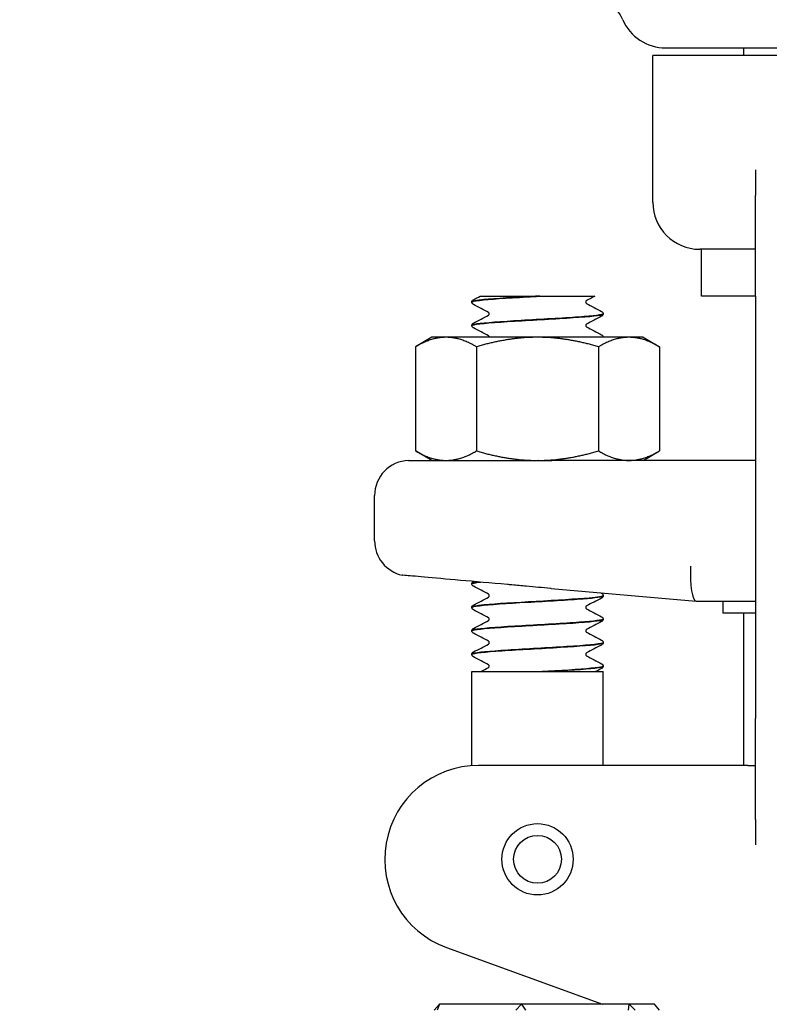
# Model space of a CAD drawing. Header units: inches. Extents: x 24 to 1128, y -94 to 748.
# Tile 384 of 546: x 707.29 to 709.29, y 261.05 to 263.67. Entities that reach past the tile are written whole.
import ezdxf

# ---------------------------------------------------------------- set-up
doc = ezdxf.new("R2010")
doc.units = ezdxf.units.IN
doc.header["$LTSCALE"] = 32
doc.header["$MEASUREMENT"] = 0
doc.layers.add('Visible (ANSI)', color=7, linetype='Continuous', lineweight=30)

msp = doc.modelspace()

# ---------------------------------------------------------------- linework, layer by layer
at = {"layer": 'Visible (ANSI)'}
for p, q in [((709.01201, 263.59937), (710.1787, 263.59937)), ((709.22033, 263.57937), (709.22033, 263.59937)), ((708.97783, 263.18787), (708.97783, 263.57937)), ((709.46418, 263.57937), (708.97783, 263.57937)), ((709.25158, 263.27455), (709.25158, 263.20647)), ((709.25158, 262.93787), (709.25158, 263.20647)), ((709.25158, 263.06287), (709.10283, 263.06287)), ((709.10783, 262.93787), (709.10783, 263.06287)), ((708.51733, 262.93787), (708.58442, 262.93787)), ((708.58442, 262.93787), (708.66535, 262.93787)), ((708.67626, 262.93787), (708.66535, 262.93787)), ((708.67626, 262.93787), (708.75705, 262.93787)), ((708.75705, 262.93787), (708.82343, 262.93787)), ((709.25158, 262.93787), (709.10783, 262.93787)), ((709.25158, 262.93787), (709.25158, 261.81287)), ((708.49533, 262.9219), (708.49533, 262.92252)), ((708.84533, 262.89062), (708.84533, 262.89124)), ((708.49533, 262.85933), (708.49533, 262.85995)), ((708.38883, 262.82837), (708.34528, 262.80323)), ((708.42654, 262.82837), (708.38883, 262.82837)), ((708.67033, 262.82837), (708.42654, 262.82837)), ((708.91411, 262.82837), (708.67033, 262.82837)), ((708.84533, 262.82837), (708.84533, 262.82867)), ((708.95183, 262.82837), (708.91411, 262.82837)), ((708.95183, 262.82837), (708.99538, 262.80323)), ((708.34528, 262.80323), (708.34528, 262.52552)), ((708.5078, 262.80323), (708.5078, 262.52552)), ((708.83285, 262.80323), (708.83285, 262.52552)), ((708.99538, 262.80323), (708.99538, 262.52552)), ((708.38883, 262.50037), (708.34528, 262.52552)), ((708.95183, 262.50037), (708.99538, 262.52552)), ((708.38883, 262.50037), (708.42654, 262.50037)), ((708.42654, 262.50037), (708.67033, 262.50037)), ((708.51784, 262.50021), (708.51816, 262.50037)), ((708.67033, 262.50037), (708.7087, 262.50037)), ((708.67306, 262.50037), (708.67172, 262.5003)), ((708.68323, 262.50033), (708.68395, 262.50037)), ((709.25158, 262.50037), (708.7087, 262.50037)), ((708.23608, 262.28628), (708.23608, 262.40662)), ((708.49533, 262.17115), (708.49533, 262.17177)), ((708.49954, 262.1778), (708.49966, 262.17787)), ((708.70675, 262.1592), (709.09316, 262.12539)), ((708.84533, 262.13987), (708.84533, 262.14049)), ((709.09333, 262.12537), (709.09316, 262.12539)), ((709.09333, 262.12537), (709.25158, 262.12537)), ((709.16408, 262.12537), (709.16408, 262.09412)), ((708.49533, 262.10858), (708.49533, 262.1092)), ((709.16408, 262.09412), (709.25158, 262.09412)), ((709.22033, 261.68787), (709.22033, 262.09412)), ((708.84533, 262.0773), (708.84533, 262.07792)), ((708.49533, 262.04602), (708.49533, 262.04664)), ((708.84533, 262.01474), (708.84533, 262.01536)), ((708.49533, 261.98346), (708.49533, 261.98408)), ((708.49533, 261.93787), (708.84533, 261.93787)), ((708.49533, 261.68724), (708.49533, 261.93787)), ((708.69377, 261.93787), (708.68291, 261.93787)), ((708.84533, 261.95218), (708.84533, 261.9528)), ((708.84533, 261.68787), (708.84533, 261.93787)), ((709.25158, 261.54428), (709.25158, 261.81287)), ((709.04641, 261.68787), (708.51315, 261.68787)), ((709.23123, 261.68787), (709.04641, 261.68787)), ((709.23123, 261.68787), (709.25158, 261.68787)), ((709.25158, 261.54428), (709.25158, 261.47619)), ((708.42764, 261.20295), (708.84341, 261.05162)), ((708.39514, 261.036), (708.40887, 261.05162)), ((708.40887, 261.05162), (708.40304, 261.036)), ((708.62782, 261.05162), (708.40887, 261.05162)), ((708.61233, 261.036), (708.62782, 261.05162)), ((708.62782, 261.05162), (708.6387, 261.036)), ((708.91427, 261.05162), (708.62782, 261.05162)), ((708.91252, 261.036), (708.91427, 261.05162)), ((708.91427, 261.05162), (708.93099, 261.036)), ((708.98178, 261.05162), (708.91427, 261.05162)), ((708.99552, 261.036), (708.98178, 261.05162))]:
    msp.add_line(p, q, dxfattribs=at)
for radius in [0.095, 0.06375]:
    msp.add_circle((708.67033, 261.43787), radius, dxfattribs=at)
for centre, radius, start, end in [((699.83664, 268.06287), 7.8625, 315.882405, 349.465364), ((708.78283, 263.62437), 0.125, 23.57818, 90), ((709.01196, 263.72437), 0.125, 203.57818, 270), ((709.10283, 263.18787), 0.125, 180, 270), ((708.32983, 262.40662), 0.09375, 91.88915, 180), ((708.32983, 262.28628), 0.09375, 180, 257.63495), ((708.51315, 261.43787), 0.25, 90, 250)]:
    msp.add_arc(centre, radius, start, end, dxfattribs=at)
msp.add_ellipse((709.09743, 262.21912), major_axis=(0.00409, 0.09375), ratio=0.2058405, start_param=1.5797833, end_param=3.1326057, dxfattribs=at)
for points, knots in [([(708.66535, 262.93787), (708.61111, 262.93479), (708.55828, 262.9317), (708.5271, 262.92861), (708.50659, 262.92658), (708.49576, 262.92455), (708.4956, 262.92252)], [0.0284489, 0.0284489, 0.0284489, 0.0284489, 0.9586618, 0.9586618, 0.9586618, 1.5707963, 1.5707963, 1.5707963, 1.5707963]), ([(708.49565, 262.92187), (708.4956, 262.92349), (708.50229, 262.92512), (708.51564, 262.92674), (708.54081, 262.9298), (708.5891, 262.93287), (708.64225, 262.93593), (708.65348, 262.93658), (708.66489, 262.93723), (708.67626, 262.93787)], [-7.8566906, -7.8566906, -7.8566906, -7.8566906, -7.3674505, -7.3674505, -7.3674505, -6.4443529, -6.4443529, -6.4443529, -6.2492664, -6.2492664, -6.2492664, -6.2492664]), ([(708.49533, 262.92254), (708.49539, 262.92382), (708.49587, 262.92502), (708.49697, 262.92668), (708.49756, 262.92723), (708.4986, 262.92803), (708.49908, 262.92831), (708.49954, 262.92855)], [0, 0, 0, 0, 0.017960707, 0.017960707, 0.035135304, 0.035135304, 0.051182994, 0.051182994, 0.051182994, 0.051182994]), ([(708.49954, 262.91586), (708.49882, 262.91624), (708.49806, 262.91669), (708.49682, 262.91798), (708.49638, 262.91854), (708.49565, 262.92), (708.49537, 262.92092), (708.49533, 262.92187)], [0, 0, 0, 0, 0.024898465, 0.024898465, 0.037820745, 0.037820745, 0.051208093, 0.051208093, 0.051208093, 0.051208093]), ([(708.80079, 262.92598), (708.80073, 262.92594), (708.80055, 262.92583), (708.80004, 262.9253), (708.79973, 262.92491), (708.7992, 262.92377), (708.79899, 262.923), (708.79899, 262.92221)], [0.008751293, 0.008751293, 0.008751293, 0.008751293, 0.024017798, 0.024017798, 0.03673453, 0.03673453, 0.049915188, 0.049915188, 0.049915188, 0.049915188]), ([(708.79899, 262.92221), (708.79899, 262.921), (708.7995, 262.91988), (708.80029, 262.9188), (708.80057, 262.91859), (708.80078, 262.91844), (708.80081, 262.91842), (708.80081, 262.91842)], [0, 0, 0, 0, 0.02017106, 0.02017106, 0.036592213, 0.036592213, 0.045399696, 0.045399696, 0.045399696, 0.045399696]), ([(708.49554, 262.85931), (708.49542, 262.86018), (708.49727, 262.86105), (708.50122, 262.86192), (708.51552, 262.86509), (708.55703, 262.86825), (708.60914, 262.87142), (708.66008, 262.87451), (708.71986, 262.87761), (708.76549, 262.8807), (708.81091, 262.88378), (708.84125, 262.88686), (708.84492, 262.88994), (708.84519, 262.89016), (708.84532, 262.89039), (708.84531, 262.89062)], [-14.139876, -14.139876, -14.139876, -14.139876, -13.877024, -13.877024, -13.877024, -12.9235543, -12.9235543, -12.9235543, -11.9914333, -11.9914333, -11.9914333, -11.0635915, -11.0635915, -11.0635915, -10.9955743, -10.9955743, -10.9955743, -10.9955743]), ([(708.84532, 262.89126), (708.84536, 262.88829), (708.82075, 262.88531), (708.78002, 262.88234), (708.73781, 262.87926), (708.6793, 262.87618), (708.62683, 262.87309), (708.57437, 262.87001), (708.5292, 262.86693), (708.50855, 262.86385), (708.49985, 262.86255), (708.49559, 262.86125), (708.49565, 262.85995)], [4.70968, 4.70968, 4.70968, 4.70968, 5.6057508, 5.6057508, 5.6057508, 6.5343927, 6.5343927, 6.5343927, 7.4627822, 7.4627822, 7.4627822, 7.8539816, 7.8539816, 7.8539816, 7.8539816]), ([(708.54166, 262.89093), (708.54166, 262.89213), (708.54116, 262.89325), (708.54037, 262.89433), (708.54008, 262.89454), (708.53988, 262.89469), (708.53984, 262.89471), (708.53984, 262.89471)], [0, 0, 0, 0, 0.02017106, 0.02017106, 0.036592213, 0.036592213, 0.045399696, 0.045399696, 0.045399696, 0.045399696]), ([(708.53987, 262.88715), (708.53993, 262.88719), (708.5401, 262.8873), (708.54061, 262.88784), (708.54092, 262.88822), (708.54146, 262.88936), (708.54166, 262.89014), (708.54166, 262.89093)], [0.008751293, 0.008751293, 0.008751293, 0.008751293, 0.024017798, 0.024017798, 0.03673453, 0.03673453, 0.049915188, 0.049915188, 0.049915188, 0.049915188]), ([(708.84112, 262.89727), (708.84183, 262.89689), (708.8426, 262.89644), (708.84384, 262.89516), (708.84428, 262.89459), (708.84501, 262.89314), (708.84528, 262.89221), (708.84533, 262.89126)], [0, 0, 0, 0, 0.024898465, 0.024898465, 0.037820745, 0.037820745, 0.051208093, 0.051208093, 0.051208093, 0.051208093]), ([(708.84533, 262.89059), (708.84527, 262.88931), (708.84479, 262.88811), (708.84369, 262.88645), (708.84309, 262.88591), (708.84205, 262.8851), (708.84158, 262.88482), (708.84112, 262.88458)], [0, 0, 0, 0, 0.017960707, 0.017960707, 0.035135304, 0.035135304, 0.051182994, 0.051182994, 0.051182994, 0.051182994]), ([(708.49533, 262.85998), (708.49539, 262.86126), (708.49587, 262.86246), (708.49697, 262.86412), (708.49756, 262.86466), (708.4986, 262.86547), (708.49908, 262.86575), (708.49954, 262.86599)], [0, 0, 0, 0, 0.017960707, 0.017960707, 0.035135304, 0.035135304, 0.051182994, 0.051182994, 0.051182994, 0.051182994]), ([(708.49954, 262.8533), (708.49882, 262.85368), (708.49806, 262.85413), (708.49682, 262.85541), (708.49638, 262.85598), (708.49565, 262.85743), (708.49537, 262.85836), (708.49533, 262.85931)], [0, 0, 0, 0, 0.024898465, 0.024898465, 0.037820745, 0.037820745, 0.051208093, 0.051208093, 0.051208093, 0.051208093]), ([(708.80079, 262.86342), (708.80073, 262.86338), (708.80055, 262.86327), (708.80004, 262.86273), (708.79973, 262.86235), (708.7992, 262.86121), (708.79899, 262.86043), (708.79899, 262.85964)], [0.008751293, 0.008751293, 0.008751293, 0.008751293, 0.024017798, 0.024017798, 0.03673453, 0.03673453, 0.049915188, 0.049915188, 0.049915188, 0.049915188]), ([(708.79899, 262.85964), (708.79899, 262.85844), (708.7995, 262.85732), (708.80029, 262.85624), (708.80057, 262.85603), (708.80078, 262.85588), (708.80081, 262.85586), (708.80081, 262.85586)], [0, 0, 0, 0, 0.02017106, 0.02017106, 0.036592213, 0.036592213, 0.045399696, 0.045399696, 0.045399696, 0.045399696]), ([(708.54166, 262.82837), (708.54166, 262.82958), (708.54116, 262.83069), (708.54037, 262.83177), (708.54008, 262.83198), (708.53988, 262.83213), (708.53984, 262.83215), (708.53984, 262.83215)], [0.000064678, 0.000064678, 0.000064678, 0.000064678, 0.02017106, 0.02017106, 0.036592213, 0.036592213, 0.045399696, 0.045399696, 0.045399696, 0.045399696]), ([(708.84112, 262.83471), (708.84183, 262.83433), (708.8426, 262.83388), (708.84384, 262.83259), (708.84428, 262.83203), (708.84501, 262.83057), (708.84528, 262.82965), (708.84533, 262.8287)], [0, 0, 0, 0, 0.024898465, 0.024898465, 0.037820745, 0.037820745, 0.051208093, 0.051208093, 0.051208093, 0.051208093]), ([(708.32674, 262.50032), (708.32674, 262.50032), (708.32789, 262.50032), (708.33558, 262.50032), (708.34709, 262.50031), (708.38468, 262.50029), (708.41267, 262.50027), (708.47041, 262.50024), (708.49672, 262.50022), (708.54857, 262.50019), (708.57333, 262.50017), (708.59879, 262.50015)], [1.2366721, 1.2366721, 1.2366721, 1.2366721, 1.3621369, 1.3621369, 1.6526244, 1.6526244, 1.9961754, 1.9961754, 2.2345824, 2.2345824, 2.4334495, 2.4334495, 2.4334495, 2.4334495]), ([(708.59879, 262.50015), (708.60158, 262.50015), (708.60437, 262.50015), (708.61684, 262.50015), (708.62653, 262.50017), (708.65132, 262.50023), (708.66643, 262.50028), (708.68997, 262.50035), (708.69835, 262.50037), (708.70739, 262.50037), (708.70805, 262.50037), (708.7087, 262.50037)], [0.04807073, 0.04807073, 0.04807073, 0.04807073, 0.06985523, 0.06985523, 0.14510353, 0.14510353, 0.26153365, 0.26153365, 0.32575457, 0.32575457, 0.3307654, 0.3307654, 0.3307654, 0.3307654]), ([(708.59009, 262.16986), (708.54548, 262.17381), (708.50302, 262.17757), (708.42734, 262.18427), (708.39481, 262.18716), (708.34404, 262.19166), (708.32626, 262.19324), (708.31218, 262.19449), (708.30975, 262.19471), (708.30975, 262.19471)], [0, 0, 0, 0, 0.3480138, 0.3480138, 0.6950932, 0.6950932, 1.0409541, 1.0409541, 1.2230225, 1.2230225, 1.2230225, 1.2230225]), ([(708.49533, 262.17179), (708.49539, 262.17307), (708.49587, 262.17427), (708.49697, 262.17593), (708.49756, 262.17648), (708.4986, 262.17728), (708.49908, 262.17756), (708.49954, 262.1778)], [0, 0, 0, 0, 0.017960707, 0.017960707, 0.035135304, 0.035135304, 0.051182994, 0.051182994, 0.051182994, 0.051182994]), ([(708.49954, 262.16511), (708.49882, 262.16549), (708.49806, 262.16594), (708.49682, 262.16723), (708.49638, 262.16779), (708.49565, 262.16925), (708.49537, 262.17017), (708.49533, 262.17112)], [0, 0, 0, 0, 0.024898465, 0.024898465, 0.037820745, 0.037820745, 0.051208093, 0.051208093, 0.051208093, 0.051208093]), ([(708.54166, 262.14018), (708.54166, 262.14138), (708.54116, 262.1425), (708.54037, 262.14358), (708.54008, 262.14379), (708.53988, 262.14394), (708.53984, 262.14396), (708.53984, 262.14396)], [0, 0, 0, 0, 0.02017106, 0.02017106, 0.036592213, 0.036592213, 0.045399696, 0.045399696, 0.045399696, 0.045399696]), ([(708.70675, 262.1592), (708.70619, 262.15925), (708.70563, 262.15929), (708.68345, 262.16124), (708.66189, 262.16328), (708.62756, 262.16647), (708.61475, 262.16765), (708.59802, 262.16916), (708.59405, 262.16951), (708.59009, 262.16986)], [-0.00429657, -0.00429657, -0.00429657, -0.00429657, 0, 0, 0.16568567, 0.16568567, 0.26480212, 0.26480212, 0.29565933, 0.29565933, 0.29565933, 0.29565933]), ([(708.84112, 262.14652), (708.84183, 262.14614), (708.8426, 262.14569), (708.84384, 262.14441), (708.84428, 262.14384), (708.84501, 262.14239), (708.84528, 262.14146), (708.84533, 262.14051)], [0, 0, 0, 0, 0.024898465, 0.024898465, 0.037820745, 0.037820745, 0.051208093, 0.051208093, 0.051208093, 0.051208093]), ([(708.84512, 262.14051), (708.845, 262.13828), (708.83192, 262.13606), (708.80764, 262.13383), (708.77421, 262.13076), (708.72032, 262.12769), (708.66639, 262.12462), (708.61252, 262.12156), (708.55987, 262.11849), (708.52836, 262.11542), (708.50706, 262.11335), (708.49576, 262.11128), (708.49558, 262.1092)], [80.1079037, 80.1079037, 80.1079037, 80.1079037, 80.7792692, 80.7792692, 80.7792692, 81.7038978, 81.7038978, 81.7038978, 82.6277161, 82.6277161, 82.6277161, 83.2522053, 83.2522053, 83.2522053, 83.2522053]), ([(708.49566, 262.10856), (708.49561, 262.11018), (708.50229, 262.1118), (708.51562, 262.11343), (708.54085, 262.1165), (708.58933, 262.11957), (708.64264, 262.12264), (708.69594, 262.12571), (708.75282, 262.12878), (708.7917, 262.13186), (708.82551, 262.13453), (708.84502, 262.1372), (708.84526, 262.13987)], [-89.5380996, -89.5380996, -89.5380996, -89.5380996, -89.0490707, -89.0490707, -89.0490707, -88.1235008, -88.1235008, -88.1235008, -87.1981489, -87.1981489, -87.1981489, -86.393798, -86.393798, -86.393798, -86.393798]), ([(708.53987, 262.1364), (708.53993, 262.13644), (708.5401, 262.13655), (708.54061, 262.13709), (708.54092, 262.13747), (708.54146, 262.13861), (708.54166, 262.13939), (708.54166, 262.14018)], [0.008751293, 0.008751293, 0.008751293, 0.008751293, 0.024017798, 0.024017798, 0.03673453, 0.03673453, 0.049915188, 0.049915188, 0.049915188, 0.049915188]), ([(708.84533, 262.13984), (708.84527, 262.13856), (708.84479, 262.13736), (708.84369, 262.1357), (708.84309, 262.13516), (708.84205, 262.13435), (708.84158, 262.13407), (708.84112, 262.13383)], [0, 0, 0, 0, 0.017960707, 0.017960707, 0.035135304, 0.035135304, 0.051182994, 0.051182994, 0.051182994, 0.051182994]), ([(708.49533, 262.10923), (708.49539, 262.11051), (708.49587, 262.11171), (708.49697, 262.11337), (708.49756, 262.11391), (708.4986, 262.11472), (708.49908, 262.115), (708.49954, 262.11524)], [0, 0, 0, 0, 0.017960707, 0.017960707, 0.035135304, 0.035135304, 0.051182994, 0.051182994, 0.051182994, 0.051182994]), ([(708.49954, 262.10255), (708.49882, 262.10293), (708.49806, 262.10338), (708.49682, 262.10466), (708.49638, 262.10523), (708.49565, 262.10668), (708.49537, 262.10761), (708.49533, 262.10856)], [0, 0, 0, 0, 0.024898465, 0.024898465, 0.037820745, 0.037820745, 0.051208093, 0.051208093, 0.051208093, 0.051208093]), ([(708.80079, 262.11267), (708.80073, 262.11263), (708.80055, 262.11252), (708.80004, 262.11198), (708.79973, 262.1116), (708.7992, 262.11046), (708.79899, 262.10968), (708.79899, 262.10889)], [0.008751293, 0.008751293, 0.008751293, 0.008751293, 0.024017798, 0.024017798, 0.03673453, 0.03673453, 0.049915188, 0.049915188, 0.049915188, 0.049915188]), ([(708.79899, 262.10889), (708.79899, 262.10769), (708.7995, 262.10657), (708.80029, 262.10549), (708.80057, 262.10528), (708.80078, 262.10513), (708.80081, 262.10511), (708.80081, 262.10511)], [0, 0, 0, 0, 0.02017106, 0.02017106, 0.036592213, 0.036592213, 0.045399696, 0.045399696, 0.045399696, 0.045399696]), ([(708.49557, 262.04599), (708.49544, 262.04695), (708.49766, 262.0479), (708.50235, 262.04885), (708.51751, 262.05193), (708.55815, 262.05501), (708.60877, 262.05808), (708.65939, 262.06116), (708.7188, 262.06424), (708.7644, 262.06731), (708.80998, 262.07039), (708.84068, 262.07346), (708.84482, 262.07654), (708.84516, 262.07679), (708.84532, 262.07705), (708.8453, 262.0773)], [-95.8212849, -95.8212849, -95.8212849, -95.8212849, -95.5343789, -95.5343789, -95.5343789, -94.6072107, -94.6072107, -94.6072107, -93.6802788, -93.6802788, -93.6802788, -92.7535806, -92.7535806, -92.7535806, -92.6769833, -92.6769833, -92.6769833, -92.6769833]), ([(708.84531, 262.07795), (708.84529, 262.07503), (708.82171, 262.07211), (708.7823, 262.0692), (708.74053, 262.0661), (708.68199, 262.06301), (708.62916, 262.05992), (708.57646, 262.05683), (708.53071, 262.05375), (708.5094, 262.05066), (708.50015, 262.04932), (708.4956, 262.04798), (708.49565, 262.04664)], [86.391089, 86.391089, 86.391089, 86.391089, 87.270336, 87.270336, 87.270336, 88.2020629, 88.2020629, 88.2020629, 89.131595, 89.131595, 89.131595, 89.5353906, 89.5353906, 89.5353906, 89.5353906]), ([(708.54166, 262.07761), (708.54166, 262.07882), (708.54116, 262.07994), (708.54037, 262.08102), (708.54008, 262.08123), (708.53988, 262.08138), (708.53984, 262.0814), (708.53984, 262.0814)], [0, 0, 0, 0, 0.02017106, 0.02017106, 0.036592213, 0.036592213, 0.045399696, 0.045399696, 0.045399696, 0.045399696]), ([(708.53987, 262.07384), (708.53993, 262.07387), (708.5401, 262.07399), (708.54061, 262.07452), (708.54092, 262.07491), (708.54146, 262.07605), (708.54166, 262.07682), (708.54166, 262.07761)], [0.008751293, 0.008751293, 0.008751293, 0.008751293, 0.024017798, 0.024017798, 0.03673453, 0.03673453, 0.049915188, 0.049915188, 0.049915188, 0.049915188]), ([(708.84112, 262.08396), (708.84183, 262.08358), (708.8426, 262.08313), (708.84384, 262.08184), (708.84428, 262.08128), (708.84501, 262.07982), (708.84528, 262.0789), (708.84533, 262.07795)], [0, 0, 0, 0, 0.024898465, 0.024898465, 0.037820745, 0.037820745, 0.051208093, 0.051208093, 0.051208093, 0.051208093]), ([(708.84533, 262.07728), (708.84527, 262.076), (708.84479, 262.0748), (708.84369, 262.07314), (708.84309, 262.07259), (708.84205, 262.07179), (708.84158, 262.07151), (708.84112, 262.07127)], [0, 0, 0, 0, 0.017960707, 0.017960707, 0.035135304, 0.035135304, 0.051182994, 0.051182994, 0.051182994, 0.051182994]), ([(708.49533, 262.04667), (708.49539, 262.04795), (708.49587, 262.04915), (708.49697, 262.0508), (708.49756, 262.05135), (708.4986, 262.05215), (708.49908, 262.05243), (708.49954, 262.05268)], [0, 0, 0, 0, 0.017960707, 0.017960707, 0.035135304, 0.035135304, 0.051182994, 0.051182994, 0.051182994, 0.051182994]), ([(708.49954, 262.03999), (708.49882, 262.04036), (708.49806, 262.04082), (708.49682, 262.0421), (708.49638, 262.04266), (708.49565, 262.04412), (708.49537, 262.04504), (708.49533, 262.04599)], [0, 0, 0, 0, 0.024898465, 0.024898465, 0.037820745, 0.037820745, 0.051208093, 0.051208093, 0.051208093, 0.051208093]), ([(708.80079, 262.05011), (708.80073, 262.05007), (708.80055, 262.04996), (708.80004, 262.04942), (708.79973, 262.04904), (708.7992, 262.0479), (708.79899, 262.04712), (708.79899, 262.04633)], [0.008751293, 0.008751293, 0.008751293, 0.008751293, 0.024017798, 0.024017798, 0.03673453, 0.03673453, 0.049915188, 0.049915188, 0.049915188, 0.049915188]), ([(708.79899, 262.04633), (708.79899, 262.04512), (708.7995, 262.044), (708.80029, 262.04293), (708.80057, 262.04271), (708.80078, 262.04256), (708.80081, 262.04254), (708.80081, 262.04254)], [0, 0, 0, 0, 0.02017106, 0.02017106, 0.036592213, 0.036592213, 0.045399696, 0.045399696, 0.045399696, 0.045399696]), ([(708.49536, 261.98343), (708.49533, 261.98367), (708.49546, 261.98392), (708.49576, 261.98416), (708.49957, 261.98724), (708.53009, 261.99033), (708.57567, 261.99341), (708.62123, 261.99649), (708.68075, 261.99957), (708.7315, 262.00266), (708.78224, 262.00574), (708.82301, 262.00882), (708.83825, 262.0119), (708.84294, 262.01285), (708.84518, 262.01379), (708.84509, 262.01474)], [-102.1044703, -102.1044703, -102.1044703, -102.1044703, -102.0313957, -102.0313957, -102.0313957, -101.1024988, -101.1024988, -101.1024988, -100.173857, -100.173857, -100.173857, -99.2454675, -99.2454675, -99.2454675, -98.9601686, -98.9601686, -98.9601686, -98.9601686]), ([(708.84523, 262.01539), (708.84531, 262.01487), (708.84466, 262.01435), (708.84325, 262.01383), (708.83471, 262.01066), (708.79826, 262.0075), (708.7485, 262.00433), (708.69986, 262.00124), (708.63973, 261.99814), (708.59122, 261.99505), (708.54294, 261.99197), (708.50733, 261.98889), (708.49797, 261.98581), (708.49621, 261.98523), (708.49539, 261.98466), (708.49545, 261.98408)], [92.6742743, 92.6742743, 92.6742743, 92.6742743, 92.8312256, 92.8312256, 92.8312256, 93.7846953, 93.7846953, 93.7846953, 94.7168163, 94.7168163, 94.7168163, 95.6446581, 95.6446581, 95.6446581, 95.8185759, 95.8185759, 95.8185759, 95.8185759]), ([(708.54166, 262.01505), (708.54166, 262.01626), (708.54116, 262.01738), (708.54037, 262.01845), (708.54008, 262.01867), (708.53988, 262.01882), (708.53984, 262.01884), (708.53984, 262.01884)], [0, 0, 0, 0, 0.02017106, 0.02017106, 0.036592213, 0.036592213, 0.045399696, 0.045399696, 0.045399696, 0.045399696]), ([(708.53987, 262.01128), (708.53993, 262.01131), (708.5401, 262.01143), (708.54061, 262.01196), (708.54092, 262.01235), (708.54146, 262.01348), (708.54166, 262.01426), (708.54166, 262.01505)], [0.008751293, 0.008751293, 0.008751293, 0.008751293, 0.024017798, 0.024017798, 0.03673453, 0.03673453, 0.049915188, 0.049915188, 0.049915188, 0.049915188]), ([(708.84112, 262.02139), (708.84183, 262.02102), (708.8426, 262.02057), (708.84384, 262.01928), (708.84428, 262.01872), (708.84501, 262.01726), (708.84528, 262.01634), (708.84533, 262.01539)], [0, 0, 0, 0, 0.024898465, 0.024898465, 0.037820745, 0.037820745, 0.051208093, 0.051208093, 0.051208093, 0.051208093]), ([(708.84533, 262.01471), (708.84527, 262.01344), (708.84479, 262.01224), (708.84369, 262.01058), (708.84309, 262.01003), (708.84205, 262.00923), (708.84158, 262.00895), (708.84112, 262.00871)], [0, 0, 0, 0, 0.017960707, 0.017960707, 0.035135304, 0.035135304, 0.051182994, 0.051182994, 0.051182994, 0.051182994]), ([(708.49533, 261.98411), (708.49539, 261.98538), (708.49587, 261.98658), (708.49697, 261.98824), (708.49756, 261.98879), (708.4986, 261.98959), (708.49908, 261.98987), (708.49954, 261.99011)], [0, 0, 0, 0, 0.017960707, 0.017960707, 0.035135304, 0.035135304, 0.051182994, 0.051182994, 0.051182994, 0.051182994]), ([(708.80079, 261.98754), (708.80073, 261.98751), (708.80055, 261.98739), (708.80004, 261.98686), (708.79973, 261.98647), (708.7992, 261.98534), (708.79899, 261.98456), (708.79899, 261.98377)], [0.008751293, 0.008751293, 0.008751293, 0.008751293, 0.024017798, 0.024017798, 0.03673453, 0.03673453, 0.049915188, 0.049915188, 0.049915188, 0.049915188]), ([(708.49954, 261.97743), (708.49882, 261.9778), (708.49806, 261.97825), (708.49682, 261.97954), (708.49638, 261.9801), (708.49565, 261.98156), (708.49537, 261.98248), (708.49533, 261.98343)], [0, 0, 0, 0, 0.024898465, 0.024898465, 0.037820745, 0.037820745, 0.051208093, 0.051208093, 0.051208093, 0.051208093]), ([(708.79899, 261.98377), (708.79899, 261.98256), (708.7995, 261.98144), (708.80029, 261.98037), (708.80057, 261.98015), (708.80078, 261.98), (708.80081, 261.97998), (708.80081, 261.97998)], [0, 0, 0, 0, 0.02017106, 0.02017106, 0.036592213, 0.036592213, 0.045399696, 0.045399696, 0.045399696, 0.045399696]), ([(708.54166, 261.95249), (708.54166, 261.9537), (708.54116, 261.95482), (708.54037, 261.95589), (708.54008, 261.95611), (708.53988, 261.95626), (708.53984, 261.95628), (708.53984, 261.95628)], [0, 0, 0, 0, 0.02017106, 0.02017106, 0.036592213, 0.036592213, 0.045399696, 0.045399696, 0.045399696, 0.045399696]), ([(708.53987, 261.94871), (708.53993, 261.94875), (708.5401, 261.94886), (708.54061, 261.9494), (708.54092, 261.94978), (708.54146, 261.95092), (708.54166, 261.9517), (708.54166, 261.95249)], [0.008751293, 0.008751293, 0.008751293, 0.008751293, 0.024017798, 0.024017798, 0.03673453, 0.03673453, 0.049915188, 0.049915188, 0.049915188, 0.049915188]), ([(708.84502, 261.95283), (708.84514, 261.95155), (708.84111, 261.95028), (708.8328, 261.94901), (708.8128, 261.94594), (708.76845, 261.94288), (708.71651, 261.93982), (708.70554, 261.93917), (708.69427, 261.93852), (708.68291, 261.93787)], [98.9574596, 98.9574596, 98.9574596, 98.9574596, 99.3407992, 99.3407992, 99.3407992, 100.2638967, 100.2638967, 100.2638967, 100.4589833, 100.4589833, 100.4589833, 100.4589833]), ([(708.69377, 261.93787), (708.74754, 261.94096), (708.79707, 261.94405), (708.82338, 261.94714), (708.8377, 261.94882), (708.84496, 261.9505), (708.845, 261.95218)], [-106.6798007, -106.6798007, -106.6798007, -106.6798007, -105.7495879, -105.7495879, -105.7495879, -105.2433539, -105.2433539, -105.2433539, -105.2433539]), ([(708.84112, 261.95883), (708.84183, 261.95846), (708.8426, 261.958), (708.84384, 261.95672), (708.84428, 261.95616), (708.84501, 261.9547), (708.84528, 261.95378), (708.84533, 261.95283)], [0, 0, 0, 0, 0.024898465, 0.024898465, 0.037820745, 0.037820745, 0.051208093, 0.051208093, 0.051208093, 0.051208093]), ([(708.84533, 261.95215), (708.84527, 261.95087), (708.84479, 261.94967), (708.84369, 261.94802), (708.84309, 261.94747), (708.84205, 261.94667), (708.84158, 261.94639), (708.84112, 261.94614)], [0, 0, 0, 0, 0.017960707, 0.017960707, 0.035135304, 0.035135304, 0.051182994, 0.051182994, 0.051182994, 0.051182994])]:
    msp.add_open_spline(points, degree=3, knots=knots, dxfattribs=at)
for points in [[(708.49954, 262.92855), (708.50547, 262.93166), (708.5114, 262.93476), (708.51733, 262.93787)], [(708.82343, 262.93787), (708.81588, 262.93391), (708.80833, 262.92995), (708.80079, 262.92598)], [(708.53985, 262.89471), (708.52642, 262.90177), (708.51298, 262.90882), (708.49954, 262.91586)], [(708.80081, 262.91842), (708.81424, 262.91136), (708.82768, 262.90431), (708.84112, 262.89727)], [(708.49954, 262.86599), (708.51299, 262.87303), (708.52643, 262.88008), (708.53987, 262.88715)], [(708.84112, 262.88458), (708.82767, 262.87754), (708.81423, 262.87049), (708.80079, 262.86342)], [(708.53985, 262.83215), (708.52642, 262.83921), (708.51298, 262.84626), (708.49954, 262.8533)], [(708.80081, 262.85586), (708.81424, 262.8488), (708.82768, 262.84175), (708.84112, 262.83471)], [(708.8452, 262.8287), (708.84522, 262.82859), (708.8452, 262.82848), (708.84516, 262.82837)], [(708.51515, 262.17652), (708.50247, 262.17493), (708.49551, 262.17335), (708.49538, 262.17177)], [(708.49552, 262.17112), (708.49562, 262.17283), (708.50338, 262.17454), (708.51797, 262.17625)], [(708.53985, 262.14396), (708.52642, 262.15102), (708.51298, 262.15807), (708.49954, 262.16511)], [(708.83901, 262.14763), (708.83971, 262.14726), (708.84042, 262.14689), (708.84112, 262.14652)], [(708.49954, 262.11524), (708.51299, 262.12228), (708.52643, 262.12933), (708.53987, 262.1364)], [(708.84112, 262.13383), (708.82767, 262.12679), (708.81423, 262.11974), (708.80079, 262.11267)], [(708.53985, 262.0814), (708.52642, 262.08846), (708.51298, 262.09551), (708.49954, 262.10255)], [(708.80081, 262.10511), (708.81424, 262.09805), (708.82768, 262.091), (708.84112, 262.08396)], [(708.49954, 262.05268), (708.51299, 262.05972), (708.52643, 262.06677), (708.53987, 262.07384)], [(708.84112, 262.07127), (708.82767, 262.06423), (708.81423, 262.05717), (708.80079, 262.05011)], [(708.53985, 262.01883), (708.52642, 262.0259), (708.51298, 262.03295), (708.49954, 262.03999)], [(708.80081, 262.04255), (708.81424, 262.03548), (708.82768, 262.02844), (708.84112, 262.02139)], [(708.49954, 261.99011), (708.51299, 261.99716), (708.52643, 262.00421), (708.53987, 262.01128)], [(708.84112, 262.00871), (708.82767, 262.00166), (708.81423, 261.99461), (708.80079, 261.98754)], [(708.53985, 261.95627), (708.52642, 261.96334), (708.51298, 261.97038), (708.49954, 261.97743)], [(708.80081, 261.97999), (708.81424, 261.97292), (708.82768, 261.96587), (708.84112, 261.95883)], [(708.51923, 261.93787), (708.52611, 261.94148), (708.53299, 261.9451), (708.53987, 261.94871)], [(708.84112, 261.94614), (708.83586, 261.94339), (708.8306, 261.94063), (708.82534, 261.93787)]]:
    msp.add_open_spline(points, degree=3, dxfattribs=at)
for points in [[(708.42654, 262.82837), (708.38883, 262.82837), (708.34528, 262.80323)], [(708.5078, 262.80323), (708.46426, 262.82837), (708.42654, 262.82837)], [(708.67033, 262.82837), (708.5949, 262.82837), (708.5078, 262.80323)], [(708.83285, 262.80323), (708.74576, 262.82837), (708.67033, 262.82837)], [(708.91411, 262.82837), (708.8764, 262.82837), (708.83285, 262.80323)], [(708.99538, 262.80323), (708.95183, 262.82837), (708.91411, 262.82837)], [(708.34528, 262.52552), (708.38883, 262.50037), (708.42654, 262.50037)], [(708.42654, 262.50037), (708.46426, 262.50037), (708.5078, 262.52552)], [(708.5078, 262.52552), (708.5949, 262.50037), (708.67033, 262.50037)], [(708.67033, 262.50037), (708.74576, 262.50037), (708.83285, 262.52552)], [(708.83285, 262.52552), (708.8764, 262.50037), (708.91411, 262.50037)], [(708.91411, 262.50037), (708.95183, 262.50037), (708.99538, 262.52552)]]:
    msp.add_rational_spline(points, [1, 1.0379548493, 1], degree=2, dxfattribs=at)

doc.saveas('drawing.dxf')
